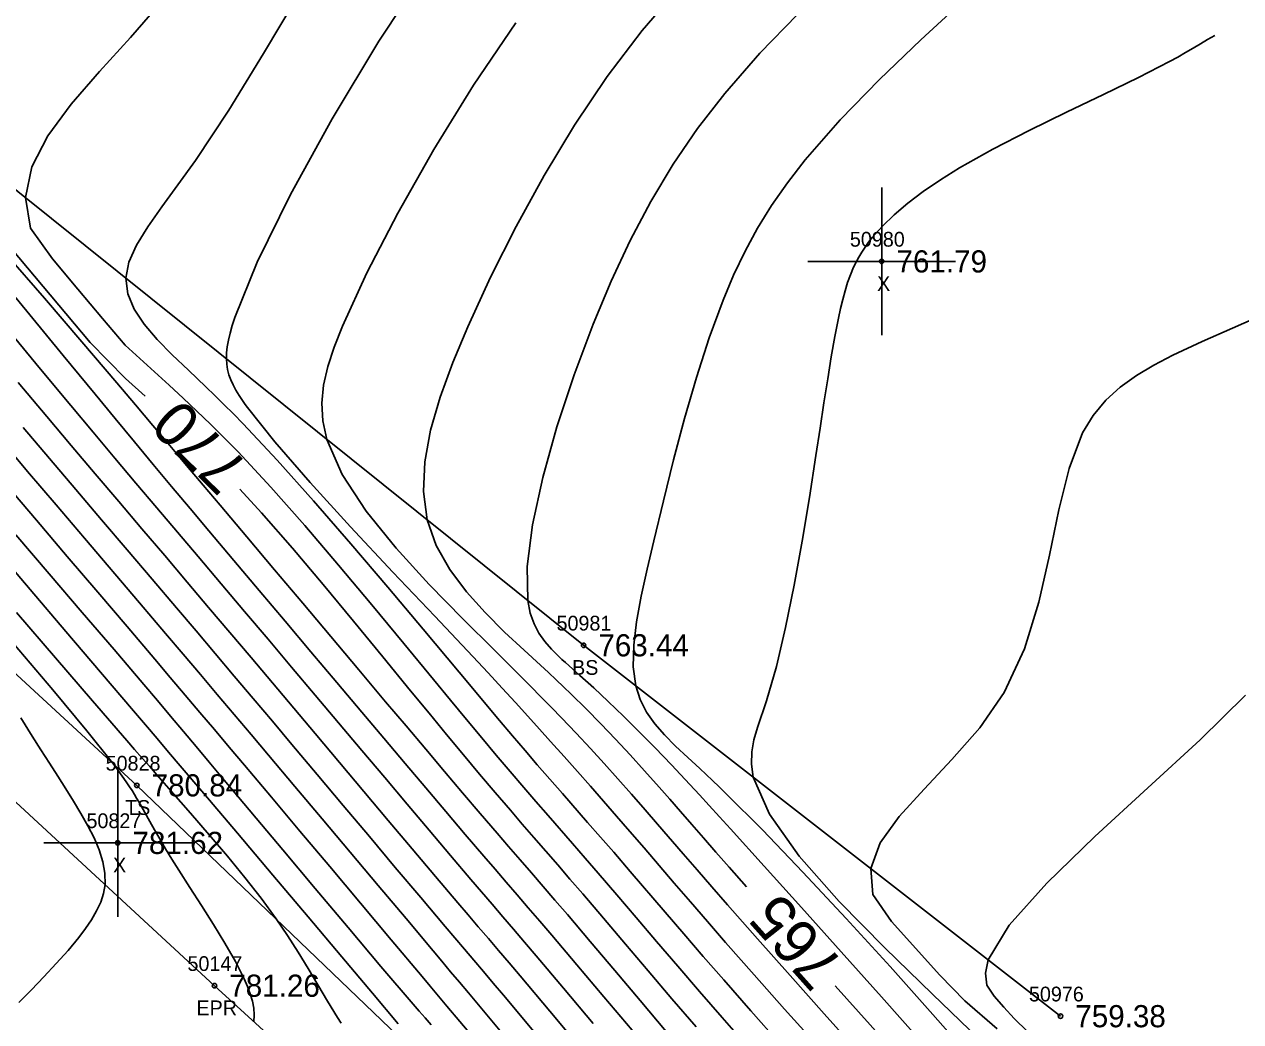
# Model space of a CAD drawing. Extents: x 1378535 to 1380697, y 997729 to 1000024.
# Drawn here: x 1378877.2 to 1378959.7, y 999694.3 to 999761.9 of the extents above; entities that cross this region are included whole.
import ezdxf

# ---------------------------------------------------------------- set-up
doc = ezdxf.new("R2010")
doc.units = 0
for name, color, linetype in [('RD_DTM_BkLn2', 7, 'Continuous'), ('RD_DTM_BkLn_txCode', 7, 'Continuous'), ('RD_DTM_Major1', 7, 'Continuous'), ('RD_DTM_Major1_Lbl', 7, 'Continuous'), ('RD_DTM_Minor1', 7, 'Continuous'), ('RD_EX_Misc', 7, 'Continuous'), ('RD_EX_Misc_txCode', 7, 'Continuous'), ('RD_EX_Road', 7, 'Continuous'), ('RD_EX_Road_txCode', 7, 'Continuous'), ('RD_EX_TX_Misc_ELEV', 7, 'Continuous'), ('RD_EX_TX_Road_ELEV', 7, 'Continuous'), ('RD_SMD_Locator', 7, 'Continuous')]:
    doc.layers.add(name, color=color, linetype=linetype)

msp = doc.modelspace()

# ---------------------------------------------------------------- linework, layer by layer
at = {"layer": 'RD_DTM_BkLn2'}
for points in [[(1378925.231, 999671.641), (1378884.865, 999710.355), (1378842.861, 999749.051), (1378800.856, 999787.394), (1378797.661, 999797.924), (1378813.033, 999816.9), (1378834.932, 999844.694), (1378855.626, 999872.588)], [(1378947.457, 999694.72), (1378915.138, 999719.844), (1378858.755, 999765.052), (1378810.61, 999791.168), (1378832.311, 999830.533), (1378858.362, 999849.363)]]:
    msp.add_lwpolyline(points, dxfattribs=at)
at = {"layer": 'RD_DTM_Major1'}
for points in [[(1378921.404, 999764.169), (1378919.117, 999761.501), (1378916.743, 999758.373), (1378914.52, 999755.072), (1378912.456, 999751.662), (1378910.56, 999748.208), (1378908.84, 999744.774), (1378907.304, 999741.424), (1378906.285, 999738.998), (1378905.423, 999736.662), (1378904.769, 999734.422), (1378904.372, 999732.283), (1378904.281, 999730.253), (1378904.545, 999728.338), (1378905.158, 999726.61), (1378906.067, 999724.989), (1378907.193, 999723.473), (1378908.46, 999722.058), (1378909.789, 999720.74), (1378911.104, 999719.517), (1378912.215, 999718.496), (1378912.749, 999718.003), (1378913.272, 999717.516), (1378913.787, 999717.031), (1378914.295, 999716.545), (1378915.308, 999715.547), (1378916.31, 999714.527), (1378917.301, 999713.486), (1378918.287, 999712.425), (1378919.269, 999711.343), (1378920.25, 999710.244), (1378920.975, 999709.422), (1378921.711, 999708.582), (1378922.472, 999707.71), (1378923.268, 999706.799), (1378924.11, 999705.836), (1378925.01, 999704.813), (1378926.18, 999703.493)], [(1378871.533, 999752.437), (1378881.69, 999740.365), (1378884.098, 999737.909), (1378885.437, 999736.728)], [(1378877.159, 999734.609), (1378878.945, 999732.495), (1378880.722, 999730.401), (1378882.479, 999728.334), (1378884.209, 999726.303), (1378885.901, 999724.316), (1378887.548, 999722.381), (1378888.875, 999720.819), (1378890.175, 999719.284), (1378891.463, 999717.763), (1378892.75, 999716.24), (1378894.047, 999714.702), (1378895.368, 999713.134), (1378897.092, 999711.086), (1378898.851, 999708.995), (1378900.621, 999706.891), (1378902.379, 999704.803), (1378904.103, 999702.76), (1378905.768, 999700.791), (1378906.416, 999700.026), (1378907.058, 999699.269), (1378907.701, 999698.511), (1378908.352, 999697.743), (1378909.017, 999696.958), (1378909.704, 999696.145), (1378911.884, 999693.553)], [(1378891.849, 999730.418), (1378893.317, 999728.812), (1378895.408, 999726.423), (1378897.496, 999723.96), (1378899.549, 999721.488), (1378901.534, 999719.069), (1378903.418, 999716.765), (1378904.667, 999715.243), (1378905.856, 999713.802), (1378906.995, 999712.432), (1378908.089, 999711.125), (1378909.147, 999709.872), (1378910.177, 999708.665), (1378910.976, 999707.737), (1378911.771, 999706.819), (1378913.382, 999704.967), (1378914.214, 999704.006), (1378915.077, 999703.006), (1378916.486, 999701.359), (1378917.972, 999699.61), (1378919.523, 999697.783), (1378921.124, 999695.901), (1378922.761, 999693.989)], [(1378876.714, 999722.07), (1378879.343, 999719.003), (1378881.867, 999716.072), (1378884.185, 999713.397), (1378884.716, 999712.787), (1378885.232, 999712.197), (1378885.734, 999711.623), (1378886.225, 999711.062), (1378886.709, 999710.511), (1378887.187, 999709.966), (1378888.494, 999708.474), (1378889.77, 999707.004), (1378891, 999705.553), (1378892.174, 999704.122), (1378893.278, 999702.706), (1378894.301, 999701.305), (1378895.067, 999700.176), (1378895.786, 999699.054), (1378896.47, 999697.94), (1378897.134, 999696.833), (1378897.792, 999695.731), (1378898.459, 999694.636), (1378898.699, 999694.248)], [(1378959.985, 999716.464), (1378956.912, 999713.436), (1378953.383, 999710.188), (1378949.791, 999706.898), (1378946.528, 999703.74), (1378943.985, 999700.893), (1378942.553, 999698.532), (1378942.364, 999697.626), (1378942.474, 999696.821), (1378942.951, 999696.08), (1378943.616, 999695.341), (1378944.321, 999694.556), (1378945.223, 999693.687), (1378945.667, 999693.29), (1378946.133, 999692.867), (1378946.622, 999692.415), (1378947.134, 999691.932), (1378947.671, 999691.414), (1378948.233, 999690.859), (1378952.844, 999685.901), (1378958.282, 999679.566), (1378964.118, 999672.482)], [(1378932.176, 999696.782), (1378934.552, 999694.131), (1378937.064, 999691.319), (1378939.45, 999688.631), (1378940.872, 999687.016), (1378942.243, 999685.443), (1378943.6, 999683.867), (1378944.978, 999682.245), (1378946.413, 999680.533), (1378947.942, 999678.685), (1378951.207, 999674.679), (1378954.792, 999670.23), (1378958.542, 999665.557), (1378962.299, 999660.879)]]:
    msp.add_lwpolyline(points, dxfattribs=at)
at = {"layer": 'RD_DTM_Minor1'}
for points in [[(1378904.614, 999765.831), (1378901.272, 999760.758), (1378898.097, 999755.497), (1378895.283, 999750.393), (1378893.021, 999745.792), (1378891.502, 999742.039), (1378891.329, 999741.498), (1378891.185, 999740.991), (1378891.072, 999740.516), (1378890.99, 999740.07), (1378890.942, 999739.65), (1378890.929, 999739.255), (1378890.951, 999738.88), (1378891.009, 999738.522), (1378891.101, 999738.174), (1378891.227, 999737.83), (1378891.387, 999737.484), (1378891.58, 999737.13), (1378891.69, 999736.946), (1378891.809, 999736.757), (1378891.935, 999736.564), (1378892.07, 999736.365), (1378892.213, 999736.162), (1378892.364, 999735.952), (1378894.209, 999733.621), (1378896.601, 999730.87), (1378899.338, 999727.87), (1378902.222, 999724.793), (1378905.05, 999721.809), (1378907.621, 999719.089), (1378908.665, 999717.973), (1378909.625, 999716.936), (1378910.516, 999715.965), (1378911.351, 999715.048), (1378912.142, 999714.173), (1378912.902, 999713.327), (1378913.817, 999712.305), (1378914.714, 999711.299), (1378915.6, 999710.299), (1378916.483, 999709.295), (1378917.371, 999708.279), (1378918.272, 999707.24), (1378919.24, 999706.115), (1378921.282, 999703.733), (1378922.375, 999702.461), (1378923.529, 999701.126), (1378924.752, 999699.722), (1378926.693, 999697.52), (1378928.761, 999695.195), (1378930.91, 999692.791)], [(1378895.856, 999763.991), (1378893.448, 999759.936), (1378891.1, 999756.099), (1378888.842, 999752.679), (1378887.652, 999751.031), (1378886.553, 999749.545), (1378885.598, 999748.196), (1378884.839, 999746.958), (1378884.329, 999745.806), (1378884.121, 999744.713), (1378884.251, 999743.655), (1378884.684, 999742.62), (1378885.366, 999741.595), (1378886.243, 999740.57), (1378887.263, 999739.532), (1378888.371, 999738.471), (1378888.951, 999737.918), (1378889.543, 999737.352), (1378890.149, 999736.766), (1378890.77, 999736.156), (1378891.409, 999735.517), (1378892.069, 999734.844), (1378894.38, 999732.385), (1378896.845, 999729.635), (1378899.376, 999726.723), (1378901.881, 999723.781), (1378904.271, 999720.937), (1378907.521, 999717.048), (1378908.512, 999715.865), (1378909.443, 999714.757), (1378910.326, 999713.712), (1378911.174, 999712.715), (1378912, 999711.754), (1378912.852, 999710.77), (1378913.7, 999709.799), (1378915.409, 999707.85), (1378916.283, 999706.852), (1378917.177, 999705.824), (1378918.295, 999704.53), (1378920.667, 999701.764), (1378921.93, 999700.293), (1378923.25, 999698.764), (1378924.632, 999697.178), (1378926.477, 999695.081), (1378928.401, 999692.914)], [(1378886.536, 999763.436), (1378884.431, 999761.019), (1378882.336, 999758.713), (1378880.413, 999756.497), (1378878.826, 999754.349), (1378877.739, 999752.247), (1378877.313, 999750.172), (1378877.661, 999748.103), (1378879.139, 999746.027), (1378880.868, 999743.975), (1378882.533, 999741.993), (1378884.07, 999740.169), (1378886.071, 999738.358), (1378887.054, 999737.469), (1378888.005, 999736.591), (1378888.937, 999735.713), (1378889.86, 999734.82), (1378890.784, 999733.9), (1378891.72, 999732.94), (1378893.946, 999730.548), (1378896.237, 999727.964), (1378898.54, 999725.279), (1378900.799, 999722.582), (1378902.962, 999719.965), (1378904.974, 999717.518), (1378906.125, 999716.121), (1378907.209, 999714.812), (1378908.236, 999713.579), (1378909.218, 999712.408), (1378910.164, 999711.29), (1378911.087, 999710.21), (1378911.91, 999709.257), (1378912.73, 999708.314), (1378914.389, 999706.414), (1378915.243, 999705.433), (1378916.124, 999704.416), (1378917.386, 999702.947), (1378918.709, 999701.398), (1378920.088, 999699.781), (1378921.519, 999698.106), (1378922.999, 999696.384), (1378924.523, 999694.625), (1378926.258, 999692.647)], [(1378940.782, 999763.424), (1378937.999, 999760.852), (1378935.196, 999758.162), (1378932.531, 999755.43), (1378930.16, 999752.736), (1378928.951, 999751.183), (1378927.88, 999749.647), (1378926.929, 999748.107), (1378926.078, 999746.538), (1378925.306, 999744.918), (1378924.593, 999743.224), (1378923.654, 999740.671), (1378922.787, 999737.979), (1378921.985, 999735.203), (1378921.241, 999732.398), (1378920.546, 999729.62), (1378919.895, 999726.923), (1378919.439, 999724.999), (1378919.037, 999723.168), (1378918.725, 999721.445), (1378918.537, 999719.848), (1378918.508, 999718.393), (1378918.673, 999717.096), (1378918.968, 999716.162), (1378919.401, 999715.315), (1378919.956, 999714.528), (1378920.618, 999713.771), (1378921.372, 999713.017), (1378922.205, 999712.238), (1378923.009, 999711.493), (1378923.433, 999711.097), (1378923.874, 999710.683), (1378924.332, 999710.248), (1378924.808, 999709.79), (1378927.254, 999707.344), (1378930.001, 999704.48), (1378932.925, 999701.344), (1378935.902, 999698.082), (1378938.807, 999694.84), (1378941.516, 999691.767)], [(1378929.637, 999762.577), (1378927.09, 999759.945), (1378924.7, 999757.227), (1378922.866, 999754.861), (1378921.203, 999752.428), (1378919.688, 999749.905), (1378918.296, 999747.274), (1378917.003, 999744.512), (1378915.785, 999741.601), (1378914.493, 999738.157), (1378913.333, 999734.645), (1378912.371, 999731.214), (1378911.676, 999728.011), (1378911.314, 999725.183), (1378911.353, 999722.879), (1378911.522, 999722.024), (1378911.78, 999721.291), (1378912.113, 999720.655), (1378912.51, 999720.094), (1378912.959, 999719.585), (1378913.447, 999719.104), (1378913.674, 999718.893), (1378913.907, 999718.681), (1378914.389, 999718.252), (1378914.639, 999718.031), (1378914.893, 999717.805), (1378915.822, 999716.96), (1378916.807, 999716.037), (1378917.837, 999715.044), (1378918.9, 999713.992), (1378919.988, 999712.889), (1378921.09, 999711.744), (1378921.711, 999711.086), (1378922.34, 999710.411), (1378922.985, 999709.713), (1378923.653, 999708.984), (1378924.351, 999708.219), (1378925.086, 999707.41), (1378927.373, 999704.885), (1378929.91, 999702.072), (1378932.595, 999699.084), (1378935.325, 999696.029), (1378937.997, 999693.021)], [(1378910.55, 999762.021), (1378907.684, 999757.795), (1378904.984, 999753.43), (1378902.544, 999749.123), (1378900.455, 999745.069), (1378898.809, 999741.466), (1378898.244, 999740.048), (1378897.806, 999738.727), (1378897.516, 999737.473), (1378897.394, 999736.254), (1378897.461, 999735.039), (1378897.737, 999733.796), (1378898.786, 999731.422), (1378900.41, 999728.938), (1378902.43, 999726.423), (1378904.67, 999723.96), (1378906.95, 999721.628), (1378909.093, 999719.509), (1378909.963, 999718.65), (1378910.778, 999717.84), (1378911.546, 999717.072), (1378912.274, 999716.336), (1378912.97, 999715.625), (1378913.643, 999714.93), (1378914.633, 999713.889), (1378915.595, 999712.859), (1378916.535, 999711.831), (1378917.463, 999710.801), (1378918.385, 999709.76), (1378919.31, 999708.703), (1378920.148, 999707.737), (1378921.896, 999705.708), (1378922.831, 999704.623), (1378923.823, 999703.478), (1378924.885, 999702.263), (1378926.915, 999699.962), (1378929.126, 999697.481), (1378931.448, 999694.886), (1378933.815, 999692.245)], [(1378957.905, 999761.161), (1378957.426, 999760.873), (1378956.941, 999760.583), (1378956.446, 999760.291), (1378955.934, 999759.996), (1378955.401, 999759.695), (1378954.841, 999759.389), (1378952.734, 999758.304), (1378950.37, 999757.152), (1378947.864, 999755.949), (1378945.327, 999754.709), (1378942.874, 999753.449), (1378940.616, 999752.183), (1378939.323, 999751.38), (1378938.156, 999750.582), (1378937.112, 999749.793), (1378936.193, 999749.013), (1378935.396, 999748.245), (1378934.72, 999747.49), (1378934.455, 999747.154), (1378934.213, 999746.82), (1378933.992, 999746.484), (1378933.79, 999746.146), (1378933.605, 999745.804), (1378933.436, 999745.455), (1378933.22, 999744.946), (1378933.027, 999744.416), (1378932.853, 999743.861), (1378932.695, 999743.275), (1378932.546, 999742.654), (1378932.404, 999741.994), (1378932.163, 999740.753), (1378931.923, 999739.384), (1378931.68, 999737.892), (1378931.428, 999736.28), (1378931.164, 999734.552), (1378930.883, 999732.712), (1378930.438, 999729.866), (1378929.948, 999726.901), (1378929.412, 999723.929), (1378928.831, 999721.06), (1378928.204, 999718.404), (1378927.531, 999716.072), (1378926.922, 999714.274), (1378926.685, 999713.444), (1378926.536, 999712.624), (1378926.508, 999711.787), (1378926.633, 999710.908), (1378927.728, 999708.397), (1378929.756, 999705.556), (1378932.451, 999702.5), (1378935.549, 999699.345), (1378938.785, 999696.209), (1378941.894, 999693.206)], [(1378876.018, 999746.337), (1378878.615, 999743.355), (1378881.144, 999740.404), (1378883.509, 999737.621), (1378884.765, 999736.137), (1378885.956, 999734.729), (1378887.105, 999733.369), (1378888.232, 999732.033), (1378889.36, 999730.696), (1378890.51, 999729.331), (1378892.317, 999727.186), (1378894.192, 999724.96), (1378896.103, 999722.692), (1378899.902, 999718.183), (1378901.725, 999716.019), (1378903.108, 999714.378), (1378904.436, 999712.805), (1378905.713, 999711.294), (1378906.943, 999709.844), (1378908.131, 999708.451), (1378909.279, 999707.112), (1378910.058, 999706.209), (1378910.83, 999705.317), (1378911.604, 999704.423), (1378912.39, 999703.515), (1378913.197, 999702.578), (1378914.036, 999701.601), (1378915.592, 999699.773), (1378917.246, 999697.819), (1378918.972, 999695.776), (1378920.743, 999693.685)], [(1378875.313, 999744.997), (1378877.622, 999742.23), (1378879.88, 999739.483), (1378882.033, 999736.856), (1378883.394, 999735.203), (1378884.7, 999733.626), (1378885.971, 999732.1), (1378887.223, 999730.602), (1378888.477, 999729.108), (1378889.75, 999727.595), (1378891.432, 999725.599), (1378893.157, 999723.553), (1378894.908, 999721.48), (1378896.664, 999719.4), (1378898.408, 999717.335), (1378900.121, 999715.306), (1378901.606, 999713.547), (1378903.049, 999711.837), (1378904.45, 999710.179), (1378905.808, 999708.576), (1378907.12, 999707.033), (1378908.387, 999705.551), (1378909.14, 999704.674), (1378909.885, 999703.809), (1378910.632, 999702.942), (1378911.39, 999702.061), (1378912.17, 999701.152), (1378912.981, 999700.203), (1378914.689, 999698.19), (1378916.516, 999696.024), (1378918.422, 999693.762)], [(1378961.2, 999742.254), (1378959.113, 999741.334), (1378957.046, 999740.418), (1378955.076, 999739.493), (1378953.788, 999738.827), (1378952.595, 999738.118), (1378951.505, 999737.336), (1378950.528, 999736.448), (1378949.674, 999735.422), (1378948.951, 999734.228), (1378948.031, 999731.828), (1378947.34, 999729.018), (1378946.715, 999725.946), (1378945.997, 999722.761), (1378945.021, 999719.608), (1378943.628, 999716.636), (1378941.981, 999714.262), (1378940.101, 999712.099), (1378938.206, 999710.106), (1378936.511, 999708.24), (1378935.235, 999706.459), (1378934.593, 999704.72), (1378934.748, 999702.97), (1378936.012, 999701.13), (1378939.278, 999697.491), (1378940.969, 999695.771), (1378943.155, 999693.872)], [(1378876.226, 999741.099), (1378878.335, 999738.559), (1378880.387, 999736.091), (1378881.902, 999734.279), (1378883.369, 999732.532), (1378884.8, 999730.834), (1378886.21, 999729.167), (1378887.61, 999727.514), (1378889.013, 999725.858), (1378890.581, 999724.005), (1378892.164, 999722.134), (1378893.756, 999720.25), (1378895.352, 999718.36), (1378896.947, 999716.471), (1378898.535, 999714.588), (1378900.106, 999712.722), (1378901.658, 999710.881), (1378903.181, 999709.075), (1378904.668, 999707.315), (1378906.111, 999705.614), (1378907.501, 999703.981), (1378908.225, 999703.134), (1378908.941, 999702.298), (1378909.659, 999701.46), (1378910.388, 999700.609), (1378911.137, 999699.732), (1378911.915, 999698.817), (1378913.78, 999696.612), (1378915.785, 999694.23)], [(1378876.833, 999737.656), (1378878.767, 999735.347), (1378880.423, 999733.38), (1378882.046, 999731.46), (1378883.64, 999729.58), (1378885.208, 999727.735), (1378886.753, 999725.917), (1378888.281, 999724.119), (1378889.73, 999722.411), (1378891.171, 999720.709), (1378892.609, 999719.01), (1378894.047, 999717.306), (1378895.493, 999715.593), (1378896.949, 999713.864), (1378898.6, 999711.903), (1378900.256, 999709.935), (1378901.902, 999707.981), (1378903.523, 999706.06), (1378905.103, 999704.191), (1378906.626, 999702.396), (1378907.317, 999701.585), (1378908.001, 999700.783), (1378908.686, 999699.979), (1378909.381, 999699.164), (1378910.094, 999698.326), (1378910.833, 999697.454), (1378912.86, 999695.052), (1378915.046, 999692.452)], [(1378875.556, 999733.874), (1378877.463, 999731.623), (1378879.39, 999729.354), (1378881.314, 999727.095), (1378885.051, 999722.714), (1378886.813, 999720.645), (1378888.011, 999719.236), (1378889.172, 999717.868), (1378890.314, 999716.52), (1378892.603, 999713.811), (1378893.782, 999712.412), (1378895.572, 999710.288), (1378897.428, 999708.081), (1378899.322, 999705.829), (1378901.224, 999703.566), (1378903.104, 999701.328), (1378904.935, 999699.152), (1378905.534, 999698.439), (1378906.129, 999697.731), (1378906.726, 999697.022), (1378907.329, 999696.304), (1378908.573, 999694.819), (1378910.95, 999691.972)], [(1378875.977, 999730.758), (1378878.054, 999728.317), (1378880.146, 999725.863), (1378882.21, 999723.446), (1378884.2, 999721.114), (1378886.074, 999718.915), (1378887.132, 999717.67), (1378888.149, 999716.472), (1378889.143, 999715.299), (1378890.129, 999714.132), (1378891.126, 999712.951), (1378892.15, 999711.735), (1378893.983, 999709.557), (1378895.918, 999707.253), (1378897.932, 999704.854), (1378902.094, 999699.9), (1378904.191, 999697.406), (1378904.75, 999696.743), (1378905.31, 999696.078), (1378905.874, 999695.408), (1378907.626, 999693.329)], [(1378876.671, 999727.338), (1378878.927, 999724.695), (1378881.163, 999722.076), (1378883.318, 999719.551), (1378885.33, 999717.187), (1378886.257, 999716.096), (1378887.149, 999715.043), (1378888.022, 999714.01), (1378888.891, 999712.98), (1378889.772, 999711.934), (1378890.679, 999710.855), (1378894.757, 999705.991), (1378896.947, 999703.381), (1378899.18, 999700.73), (1378901.409, 999698.096), (1378903.591, 999695.537), (1378903.995, 999695.066), (1378904.397, 999694.598), (1378904.798, 999694.132)], [(1378875.217, 999726.443), (1378877.629, 999723.618), (1378880.05, 999720.783), (1378882.412, 999718.015), (1378884.644, 999715.396), (1378885.45, 999714.45), (1378886.236, 999713.525), (1378887.015, 999712.609), (1378887.795, 999711.69), (1378889.404, 999709.794), (1378891.68, 999707.108), (1378894.071, 999704.282), (1378896.467, 999701.448), (1378898.756, 999698.736), (1378900.826, 999696.279), (1378902.566, 999694.208)], [(1378876.478, 999719.981), (1378879.173, 999716.817), (1378881.483, 999714.045), (1378883.216, 999711.874), (1378883.505, 999711.492), (1378883.76, 999711.145), (1378883.986, 999710.828), (1378884.188, 999710.535), (1378884.37, 999710.262), (1378884.536, 999710.002), (1378884.699, 999709.74), (1378884.852, 999709.484), (1378885, 999709.231), (1378885.146, 999708.976), (1378885.292, 999708.717), (1378885.74, 999707.919), (1378886.065, 999707.346), (1378886.421, 999706.73), (1378886.811, 999706.068), (1378887.238, 999705.361), (1378887.707, 999704.606), (1378888.452, 999703.441), (1378889.248, 999702.209), (1378890.055, 999700.941), (1378890.832, 999699.669), (1378891.539, 999698.425), (1378892.135, 999697.242), (1378892.36, 999696.727), (1378892.548, 999696.229), (1378892.692, 999695.745), (1378892.786, 999695.272), (1378892.825, 999694.807), (1378892.802, 999694.348)], [(1378877.008, 999714.929), (1378877.78, 999713.683), (1378878.363, 999712.76), (1378878.938, 999711.862), (1378879.5, 999710.985), (1378880.046, 999710.125), (1378880.571, 999709.28), (1378881.071, 999708.445), (1378881.541, 999707.614), (1378881.961, 999706.792), (1378882.309, 999705.982), (1378882.565, 999705.184), (1378882.706, 999704.402), (1378882.713, 999703.636), (1378882.609, 999703.033), (1378882.414, 999702.437), (1378882.139, 999701.847), (1378881.793, 999701.256), (1378881.387, 999700.662), (1378880.931, 999700.061), (1378880.201, 999699.176), (1378879.407, 999698.279), (1378878.572, 999697.383), (1378877.715, 999696.5), (1378876.857, 999695.642)]]:
    msp.add_lwpolyline(points, dxfattribs=at)
at = {"layer": 'RD_EX_Misc'}
for p, q in [((1378935.339, 999740.849), (1378935.339, 999750.849)), ((1378930.339, 999745.849), (1378940.339, 999745.849)), ((1378883.568, 999701.46), (1378883.568, 999711.46)), ((1378878.568, 999706.46), (1378888.568, 999706.46))]:
    msp.add_line(p, q, dxfattribs=at)
at = {"layer": 'RD_EX_Road'}
msp.add_lwpolyline([(1379209.475, 999405.54), (1379163.997, 999446.485), (1379118.805, 999488.017), (1379074.408, 999528.841), (1379028.669, 999569.9), (1378981.979, 999612.718), (1378937.166, 999653.911), (1378890.129, 999696.785), (1378842.566, 999740.72), (1378794.879, 999783.075), (1378749.806, 999824.149), (1378706.231, 999863.66), (1378659.579, 999905.32), (1378614.058, 999947.757), (1378610.306, 999950.384)], dxfattribs=at)
at = {"layer": 'RD_SMD_Locator'}
for centre in [(1378935.339, 999745.849), (1378915.138, 999719.844), (1378884.865, 999710.355), (1378883.568, 999706.46), (1378890.129, 999696.785), (1378947.457, 999694.72)]:
    msp.add_circle(centre, 0.15, dxfattribs=at)

# ---------------------------------------------------------------- texts
at = {"layer": 'RD_DTM_BkLn_txCode'}
for s, p in [('50981', (1378913.303, 999720.844)), ('BS', (1378914.358, 999717.844)), ('50828', (1378882.747, 999711.355)), ('TS', (1378884.07, 999708.355)), ('50976', (1378945.315, 999695.72))]:
    msp.add_text(s, height=1, dxfattribs=at).set_placement(p)
at = {"layer": 'RD_DTM_Major1_Lbl'}
for s, rotation, p in [('770', 135.4611, (1378892.553, 999731.989)), ('765', 131.779, (1378932.873, 999698.244))]:
    msp.add_text(s, height=3, rotation=rotation, dxfattribs=at).set_placement(p)
at = {"layer": 'RD_EX_Misc_txCode'}
for s, p in [('50980', (1378933.182, 999746.849)), ('X', (1378935.024, 999743.849)), ('50827', (1378881.45, 999707.46)), ('X', (1378883.253, 999704.46))]:
    msp.add_text(s, height=1, dxfattribs=at).set_placement(p)
at = {"layer": 'RD_EX_Road_txCode'}
for s, p in [('50147', (1378888.294, 999697.785)), ('EPR', (1378888.901, 999694.785))]:
    msp.add_text(s, height=1, dxfattribs=at).set_placement(p)
at = {"layer": 'RD_EX_TX_Misc_ELEV'}
for s, p in [('761.79', (1378936.339, 999745.099)), ('763.44', (1378916.138, 999719.094)), ('780.84', (1378885.865, 999709.605)), ('781.62', (1378884.568, 999705.71)), ('759.38', (1378948.457, 999693.97))]:
    msp.add_text(s, height=1.5, dxfattribs=at).set_placement(p)
at = {"layer": 'RD_EX_TX_Road_ELEV'}
msp.add_text('781.26', height=1.5, dxfattribs=at).set_placement((1378891.129, 999696.035))

doc.saveas('drawing.dxf')
